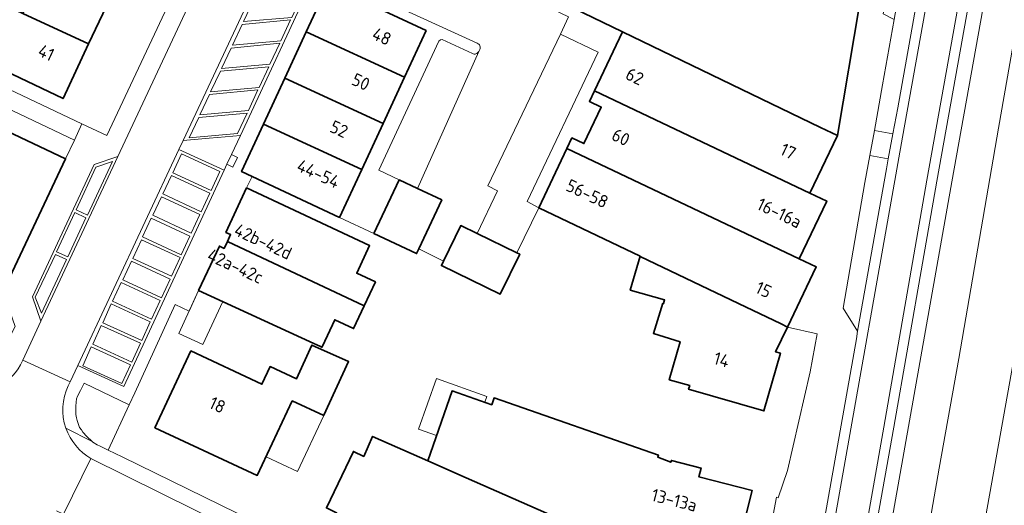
# Model space of a CAD drawing. Header units: metres. Extents: x 149984 to 156489, y 469398 to 478068.
# Tile 552 of 656: x 154230 to 154334, y 473729 to 473781. Entities that reach past the tile are written whole.
import ezdxf
from ezdxf.enums import TextEntityAlignment as Align

# ---------------------------------------------------------------- set-up
doc = ezdxf.new("R2010")
doc.units = ezdxf.units.M
doc.header["$LTSCALE"] = 0.75
for name, color, linetype, lineweight in [('B-WE-GR-BEPLANTING_CULTUUR_ROOS-GV', 252, 'Continuous', 18), ('B-WE-OG-BEBOUWING-GV', 6, 'Continuous', 35), ('B-WE-OG-BEBOUWING-T18', 1, 'Continuous', 18), ('B-WE-OG-BEBOUWING_LUIFEL-GV', 6, 'Continuous', 18), ('B-WE-OG-TERREIN_ERF-GV', 252, 'Continuous', 18), ('B-WE-OG-TERREIN_OEVER-GV', 252, 'Continuous', 18), ('B-WE-OG-WATER-GV', 252, 'Continuous', 18), ('B-WE-VH-OPENVERHARDING_BETONELEMENT-GV', 252, 'Continuous', 18), ('B-WE-VH-OPENVERHARDING_BETONSTRAATSTEEN-GV', 252, 'Continuous', 18), ('B-WE-VH-OPENVERHARDING_STRAATBAKSTEEN-GV', 252, 'Continuous', 18), ('B-WE-VH-OPENVERHARDING_TEGEL-GV', 252, 'Continuous', 18)]:
    doc.layers.add(name, color=color, linetype=linetype, lineweight=lineweight)
doc.styles.add('NLCS-ISO-M750-T18', font='NLCS-ISO.ttf', dxfattribs={"height": 1.35})

msp = doc.modelspace()

# ---------------------------------------------------------------- linework, layer by layer
at = {"layer": 'B-WE-GR-BEPLANTING_CULTUUR_ROOS-GV', "flags": 128}
msp.add_lwpolyline([(154241.507, 473739.755), (154236.719, 473742.073), (154236.33, 473741.29), (154236.01, 473740.69), (154235.92, 473740.39), (154235.86, 473740.03), (154235.82, 473739.62), (154235.83, 473738.75), (154235.89, 473738.39), (154235.97, 473738.08), (154236.24, 473737.34), (154236.43, 473737.1), (154236.58, 473736.86), (154237.02, 473736.38), (154237.555, 473735.879), (154237.64, 473735.8), (154238.1, 473735.5), (154238.43, 473735.36), (154239.285, 473734.948)], close=True, dxfattribs=at)
at = {"layer": 'B-WE-OG-BEBOUWING-GV', "flags": 128}
for points in [[(154290.72, 473786.056), (154288.699, 473781.94), (154293.901, 473779.425), (154314.946, 473769.26), (154316.756, 473768.41), (154319.133, 473782.489), (154317.33, 473783.34), (154301.98, 473790.717), (154297.943, 473782.505)], [(154239.821, 473783.748), (154232.842, 473786.997), (154230.223, 473781.371), (154237.196, 473778.125)], [(154263.139, 473784.209), (154262.632, 473784.448), (154260.306, 473779.409), (154270.747, 473774.589), (154273.038, 473779.552)], [(154237.196, 473778.125), (154230.223, 473781.371), (154228.179, 473782.338), (154225.462, 473776.593), (154227.541, 473775.609), (154234.487, 473772.323)], [(154268.484, 473769.686), (154270.747, 473774.589), (154260.306, 473779.409), (154258.043, 473774.506)], [(154314.946, 473769.26), (154293.901, 473779.425), (154290.921, 473773.14), (154313.828, 473762.279), (154316.756, 473768.41)], [(154207.791, 473754.505), (154223.041, 473747.365), (154223.506, 473747.147), (154225.458, 473746.233), (154227.633, 473750.844), (154234.747, 473765.922), (154222.322, 473771.785), (154216.961, 473760.424), (154203.13, 473766.94), (154204.857, 473770.635), (154196.37, 473774.604), (154194.644, 473770.908), (154188.069, 473773.986), (154184.134, 473765.582), (154203.545, 473756.493), (154203.683, 473756.428), (154207.707, 473754.544)], [(154255.779, 473769.603), (154266.22, 473764.783), (154268.484, 473769.686), (154258.043, 473774.506)], [(154290.921, 473773.14), (154290.388, 473772.016), (154291.653, 473771.416), (154289.81, 473767.531), (154288.545, 473768.13), (154288.007, 473766.996), (154312.684, 473755.295), (154315.613, 473761.426), (154313.828, 473762.279)], [(154263.863, 473759.677), (154266.22, 473764.783), (154255.779, 473769.603), (154253.453, 473764.564), (154254.56, 473764.044)], [(154288.007, 473766.996), (154285.032, 473760.721), (154295.77, 473755.558), (154295.798, 473755.545), (154306.246, 473750.523), (154310.753, 473748.357), (154311.439, 473748.027), (154314.497, 473754.429), (154312.684, 473755.295)], [(154267.511, 473757.965), (154272.028, 473755.845), (154272.266, 473756.352), (154274.705, 473761.548), (154272.126, 473762.758), (154270.188, 473763.668)], [(154253.984, 473762.818), (154251.774, 473758.094), (154252.273, 473757.86), (154251.931, 473757.129), (154266.477, 473750.294), (154267.665, 473752.823), (154265.674, 473753.758), (154267.049, 473756.686)], [(154278.459, 473757.972), (154276.73, 473758.812), (154274.903, 473755.049), (154274.672, 473754.571), (154280.931, 473751.532), (154282.99, 473755.772), (154282.683, 473755.921)], [(154261.752, 473745.987), (154261.984, 473745.88), (154262.031, 473745.98), (154263.346, 473748.803), (154265.337, 473747.868), (154266.477, 473750.294), (154251.931, 473757.129), (154251.589, 473756.397), (154251.089, 473756.631), (154248.879, 473751.907), (154261.133, 473746.272)], [(154310.753, 473748.357), (154306.246, 473750.523), (154295.798, 473755.545), (154295.77, 473755.558), (154294.739, 473751.967), (154298.389, 473750.92), (154298.278, 473750.532), (154298.204, 473750.554), (154297.202, 473747.358), (154300.035, 473746.473), (154298.875, 473742.429), (154301.05, 473741.805), (154300.937, 473741.411), (154308.934, 473739.116), (154310.691, 473745.241), (154310.175, 473745.397), (154311.439, 473748.027)], [(154248.056, 473745.485), (154244.244, 473737.331), (154255.115, 473732.25), (154258.825, 473740.185), (154262.176, 473738.618), (154262.198, 473738.665), (154264.817, 473744.364), (154260.915, 473746.121), (154259.282, 473742.529), (154256.477, 473743.818), (154255.607, 473741.956)], [(154289.943, 473726.445), (154289.9, 473726.262), (154289.298, 473724.293), (154303.927, 473717.648), (154305.703, 473724.144), (154306.013, 473724.066), (154307.684, 473730.657), (154302.033, 473732.089), (154302.259, 473733.042), (154299.1, 473733.844), (154299.034, 473733.654), (154297.654, 473734.211), (154297.726, 473734.418), (154280.277, 473740.502), (154280.023, 473739.772), (154275.811, 473741.24), (154273.221, 473733.81), (154277.316, 473732.006)], [(154289.9, 473726.262), (154289.943, 473726.445), (154277.316, 473732.006), (154273.221, 473733.81), (154267.354, 473736.394), (154266.418, 473734.269), (154265.316, 473734.801), (154262.456, 473728.798), (154263.539, 473728.282), (154263.109, 473727.379), (154267.947, 473725.072), (154268.377, 473725.974), (154269.496, 473725.441), (154270.325, 473727.219), (154273.898, 473725.512), (154273.029, 473723.688), (154280.933, 473719.933), (154280.338, 473717.983), (154286.557, 473716.084), (154289.634, 473726.149), (154285.764, 473727.363), (154285.938, 473727.81)]]:
    msp.add_lwpolyline(points, close=True, dxfattribs=at)
at = {"layer": 'B-WE-OG-BEBOUWING_LUIFEL-GV', "flags": 128}
for points in [[(154248.879, 473751.907), (154246.782, 473747.345), (154249.341, 473746.169), (154251.438, 473750.731)], [(154274.168, 473742.574), (154272.225, 473737.178), (154274.153, 473736.484), (154275.811, 473741.24), (154279.289, 473740.028), (154279.513, 473740.65)], [(154256.044, 473734.236), (154259.394, 473732.669), (154262.176, 473738.618), (154258.825, 473740.185)]]:
    msp.add_lwpolyline(points, close=True, dxfattribs=at)
at = {"layer": 'B-WE-OG-TERREIN_ERF-GV', "flags": 128}
for points in [[(154219.565, 473777.636), (154236.489, 473769.633), (154239.13, 473768.411), (154250.072, 473791.727), (154258.673, 473810.184), (154280.123, 473855.813), (154280.461, 473856.531), (154266.959, 473862.748), (154232.412, 473878.716), (154222.124, 473856.572)], [(154180.503, 473764.377), (154180.668, 473764.297), (154181.858, 473766.703), (154184.134, 473765.582), (154188.069, 473773.986), (154194.644, 473770.908), (154196.37, 473774.604), (154204.857, 473770.635), (154203.13, 473766.94), (154216.961, 473760.424), (154222.322, 473771.785), (154234.747, 473765.922), (154235.685, 473767.895), (154207.304, 473781.402), (154190.637, 473789.358)], [(154239.821, 473783.748), (154237.196, 473778.125), (154234.487, 473772.323), (154227.541, 473775.609)], [(154309.93, 473728.064), (154310.274, 473729.934), (154310.445, 473729.857), (154311.453, 473732.772), (154313.844, 473743.283), (154314.577, 473747.326), (154311.439, 473748.027), (154310.175, 473745.397), (154310.691, 473745.241), (154308.934, 473739.116), (154300.937, 473741.411), (154301.05, 473741.805), (154298.875, 473742.429), (154300.035, 473746.473), (154297.202, 473747.358), (154298.204, 473750.554), (154298.278, 473750.532), (154298.389, 473750.92), (154294.739, 473751.967), (154295.77, 473755.558), (154285.032, 473760.721), (154282.683, 473755.921), (154282.99, 473755.772), (154280.931, 473751.532), (154274.672, 473754.571), (154274.903, 473755.049), (154272.266, 473756.352), (154272.028, 473755.845), (154267.511, 473757.965), (154263.863, 473759.677), (154254.56, 473764.044), (154253.984, 473762.818), (154267.049, 473756.686), (154265.674, 473753.758), (154267.665, 473752.823), (154266.477, 473750.294), (154265.337, 473747.868), (154263.346, 473748.803), (154262.031, 473745.98), (154261.984, 473745.88), (154261.752, 473745.987), (154261.133, 473746.272), (154248.879, 473751.907), (154247.881, 473749.736), (154246.4, 473750.444), (154242.1, 473741.05), (154241.507, 473739.755), (154239.285, 473734.948), (154240.771, 473734.233), (154252.974, 473728.256)], [(154262.456, 473728.798), (154265.316, 473734.801), (154266.418, 473734.269), (154267.354, 473736.394), (154273.221, 473733.81), (154275.811, 473741.24), (154280.023, 473739.772), (154280.277, 473740.502), (154297.726, 473734.418), (154297.654, 473734.211), (154299.034, 473733.654), (154299.1, 473733.844), (154302.259, 473733.042), (154302.033, 473732.089), (154307.684, 473730.657), (154306.013, 473724.066)]]:
    msp.add_lwpolyline(points, dxfattribs=at)
msp.add_lwpolyline([(154244.244, 473737.331), (154248.056, 473745.485), (154255.607, 473741.956), (154256.477, 473743.818), (154259.282, 473742.529), (154260.915, 473746.121), (154264.817, 473744.364), (154262.198, 473738.665), (154262.176, 473738.618), (154258.825, 473740.185), (154255.115, 473732.25)], close=True, dxfattribs=at)
at = {"layer": 'B-WE-OG-TERREIN_OEVER-GV', "flags": 128}
for points in [[(154325.058, 473719.327), (154325.544, 473721.434), (154327.55, 473733.04), (154329.63, 473744.68), (154333.85, 473769.16), (154336.87, 473786.39), (154342.07, 473817.21), (154344.81, 473820.21), (154345.58, 473820.089), (154346.648, 473825.532), (154339.855, 473826.838), (154338.44, 473816.879), (154334.256, 473793.3), (154328.901, 473763.463), (154321.595, 473722.254), (154321.47, 473722.28), (154321.449, 473722.153), (154321.109, 473720.102), (154321.09, 473719.99)], [(154335.11, 473719.94), (154339.86, 473745.97), (154346.89, 473785.27), (154351.49, 473811.73), (154353.773, 473824.163), (154346.648, 473825.532), (154345.58, 473820.089), (154346.53, 473819.94), (154347.58, 473815.92), (154342.74, 473787.4), (154336.54, 473750.56), (154331.178, 473720.456), (154330.842, 473718.347), (154334.72, 473717.56)]]:
    msp.add_lwpolyline(points, close=True, dxfattribs=at)
at = {"layer": 'B-WE-OG-WATER-GV', "flags": 128}
msp.add_lwpolyline([(154331.178, 473720.456), (154336.54, 473750.56), (154342.74, 473787.4), (154347.58, 473815.92), (154346.53, 473819.94), (154345.58, 473820.089), (154344.81, 473820.21), (154342.07, 473817.21), (154336.87, 473786.39), (154333.85, 473769.16), (154329.63, 473744.68), (154327.55, 473733.04), (154325.544, 473721.434)], dxfattribs=at)
at = {"layer": 'B-WE-VH-OPENVERHARDING_BETONELEMENT-GV', "flags": 128}
msp.add_lwpolyline([(154252.377, 473766.369), (154251.895, 473765.329), (154252.527, 473765.025), (154253.021, 473766.073)], close=True, dxfattribs=at)
at = {"layer": 'B-WE-VH-OPENVERHARDING_BETONSTRAATSTEEN-GV', "flags": 128}
for points in [[(154311.441, 473705.879), (154312.52, 473705.713), (154316.465, 473727.621), (154323.648, 473768.217), (154328.477, 473795.125), (154331.975, 473815.12), (154332.867, 473820.576), (154331.799, 473820.754), (154331.73, 473820.324), (154330.91, 473815.297), (154327.426, 473795.272), (154323.143, 473771.345), (154322.629, 473768.565), (154322.139, 473765.912), (154321.946, 473764.865)], [(154337.169, 473819.964), (154336.173, 473820.112), (154335.14, 473813.23), (154326.243, 473763.649), (154321.676, 473737.382), (154316.073, 473705.612), (154315.999, 473705.176), (154316.979, 473705.025), (154318.304, 473712.626), (154322.734, 473737.38), (154327.299, 473763.553), (154332.697, 473793.606), (154336.647, 473815.926)], [(154278.743, 473777.55), (154278.637, 473777.323), (154272.126, 473762.758), (154274.705, 473761.548), (154272.266, 473756.352), (154274.903, 473755.049), (154276.73, 473758.812), (154278.459, 473757.972), (154280.64, 473762.517), (154279.591, 473763.044), (154287.326, 473779.185), (154288.178, 473780.993), (154266.616, 473791.345), (154265.745, 473789.557), (154265.205, 473789.823), (154264.166, 473790.336), (154262.043, 473785.754), (154263.123, 473785.258), (154263.554, 473785.06)], [(154263.554, 473785.06), (154278.486, 473778.203)], [(154277.962, 473777.114), (154274.754, 473778.609), (154274.579, 473778.564), (154274.401, 473778.411), (154268.042, 473764.703), (154270.188, 473763.668)], [(154270.188, 473763.668), (154272.126, 473762.758), (154278.637, 473777.323)], [(154321.946, 473764.865), (154318.875, 473747.607), (154318.762, 473746.786), (154315.397, 473727.825), (154315.27, 473727.109), (154315.218, 473726.816), (154312.893, 473713.825), (154312.158, 473709.614), (154311.97, 473708.562), (154311.565, 473706.289)], [(154230.194, 473744.496), (154229.965, 473744.026), (154229.713, 473743.604), (154229.409, 473743.182), (154229.14, 473742.865), (154228.703, 473742.433), (154228.172, 473742.012), (154227.867, 473741.812), (154227.551, 473741.631), (154227.217, 473741.466), (154226.873, 473741.323), (154226.468, 473741.186), (154226.017, 473741.071), (154225.553, 473740.991), (154225.073, 473740.947), (154224.583, 473740.943), (154224.2, 473740.969), (154223.796, 473741.023), (154223.348, 473741.117), (154222.893, 473741.25), (154222.446, 473741.422), (154221.758, 473741.717), (154218.865, 473735.898), (154219.981, 473735.363)], [(154235.032, 473741.779), (154235.234, 473742.211), (154230.194, 473744.496)], [(154233.774, 473728.481), (154234.513, 473728.126), (154237.444, 473734.045)]]:
    msp.add_lwpolyline(points, dxfattribs=at)
for points in [[(154323.143, 473771.345), (154327.426, 473795.272), (154330.91, 473815.297), (154331.73, 473820.324), (154329.517, 473818.687), (154322.772, 473780.735), (154321.536, 473773.776), (154320.665, 473768.928), (154322.629, 473768.565)], [(154250.896, 473768.184), (154253.318, 473768.394), (154261.293, 473785.578), (154261.544, 473786.051), (154255.512, 473785.579), (154247.23, 473767.866), (154249.986, 473768.106)], [(154258.783, 473780.952), (154259.822, 473783.168), (154254.675, 473782.666), (154253.656, 473780.497)], [(154254.675, 473782.666), (154259.822, 473783.168), (154258.783, 473780.952), (154253.656, 473780.497)], [(154257.618, 473778.465), (154258.656, 473780.681), (154253.51, 473780.179), (154252.491, 473778.01)], [(154253.51, 473780.179), (154258.656, 473780.681), (154257.618, 473778.465), (154252.491, 473778.01)], [(154285.032, 473760.721), (154283.779, 473761.367), (154291.34, 473777.255), (154287.326, 473779.185), (154279.591, 473763.044), (154280.64, 473762.517), (154278.459, 473757.972), (154282.683, 473755.921)], [(154252.345, 473777.692), (154251.326, 473775.523), (154256.453, 473775.978), (154257.491, 473778.194)], [(154256.453, 473775.978), (154251.326, 473775.523), (154252.345, 473777.692), (154257.491, 473778.194)], [(154251.188, 473775.217), (154250.153, 473773.041), (154255.311, 473773.51), (154256.332, 473775.691)], [(154255.311, 473773.51), (154250.153, 473773.041), (154251.188, 473775.217), (154256.332, 473775.691)], [(154250.041, 473772.765), (154249.006, 473770.588), (154254.164, 473771.058), (154255.185, 473773.238)], [(154254.164, 473771.058), (154249.006, 473770.588), (154250.041, 473772.765), (154255.185, 473773.238)], [(154248.893, 473770.312), (154247.859, 473768.136), (154253.017, 473768.605), (154254.037, 473770.786)], [(154253.017, 473768.605), (154247.859, 473768.136), (154248.893, 473770.312), (154254.037, 473770.786)], [(154322.629, 473768.565), (154320.665, 473768.928), (154320.188, 473766.272), (154322.139, 473765.912)], [(154251.6, 473764.694), (154246.788, 473766.921), (154236.037, 473743.929), (154240.924, 473741.692)], [(154240.307, 473766.175), (154237.768, 473765.318), (154231.229, 473751.229), (154232.127, 473748.672)], [(154246.137, 473764.436), (154247.063, 473766.437), (154251.134, 473764.552), (154250.208, 473762.551)], [(154251.134, 473764.552), (154247.063, 473766.437), (154246.137, 473764.436), (154250.208, 473762.551)], [(154318.875, 473747.607), (154321.946, 473764.865), (154322.139, 473765.912), (154320.188, 473766.272), (154319.669, 473763.38), (154317.337, 473750.029)], [(154237.062, 473759.936), (154235.874, 473760.49), (154237.978, 473765.022), (154239.722, 473765.636)], [(154237.062, 473759.936), (154239.722, 473765.636), (154237.978, 473765.022), (154235.874, 473760.49)], [(154250.074, 473762.26), (154249.15, 473760.28), (154245.079, 473762.178), (154246.003, 473764.158)], [(154246.003, 473764.158), (154245.079, 473762.178), (154249.15, 473760.28), (154250.074, 473762.26)], [(154249.016, 473759.989), (154244.946, 473761.888), (154244.022, 473759.907), (154248.092, 473758.009)], [(154244.946, 473761.888), (154249.016, 473759.989), (154248.092, 473758.009), (154244.022, 473759.907)], [(154234.972, 473755.485), (154233.784, 473756.039), (154235.735, 473760.203), (154236.916, 473759.652)], [(154236.916, 473759.652), (154235.735, 473760.203), (154233.784, 473756.039), (154234.972, 473755.485)], [(154243.856, 473759.59), (154247.962, 473757.687), (154247.042, 473755.701), (154242.935, 473757.605)], [(154247.962, 473757.687), (154243.856, 473759.59), (154242.935, 473757.605), (154247.042, 473755.701)], [(154242.801, 473757.314), (154246.908, 473755.41), (154245.989, 473753.424), (154241.882, 473755.328)], [(154246.908, 473755.41), (154242.801, 473757.314), (154241.882, 473755.328), (154245.989, 473753.424)], [(154234.836, 473755.198), (154232.175, 473749.489), (154231.529, 473751.208), (154233.663, 473755.739)], [(154234.836, 473755.198), (154233.663, 473755.739), (154231.529, 473751.208), (154232.175, 473749.489)], [(154241.736, 473755.038), (154240.816, 473753.046), (154244.936, 473751.143), (154245.857, 473753.135)], [(154245.857, 473753.135), (154244.936, 473751.143), (154240.816, 473753.046), (154241.736, 473755.038)], [(154240.66, 473752.77), (154239.74, 473750.778), (154243.88, 473748.867), (154244.799, 473750.859)], [(154244.799, 473750.859), (154243.88, 473748.867), (154239.74, 473750.778), (154240.66, 473752.77)], [(154239.601, 473750.484), (154243.748, 473748.581), (154242.834, 473746.589), (154238.687, 473748.492)], [(154243.748, 473748.581), (154239.601, 473750.484), (154238.687, 473748.492), (154242.834, 473746.589)], [(154242.692, 473746.3), (154238.545, 473748.196), (154237.63, 473746.195), (154241.777, 473744.3)], [(154238.545, 473748.196), (154242.692, 473746.3), (154241.777, 473744.3), (154237.63, 473746.195)], [(154241.63, 473744.015), (154240.714, 473742.02), (154236.563, 473743.923), (154237.478, 473745.918)], [(154237.478, 473745.918), (154236.563, 473743.923), (154240.714, 473742.02), (154241.63, 473744.015)]]:
    msp.add_lwpolyline(points, close=True, dxfattribs=at)
at = {"layer": 'B-WE-VH-OPENVERHARDING_BETONSTRAATSTEEN-GV'}
for points in [[(154278.637, 473777.323, -0.4341907), (154277.962, 473777.114)], [(154278.486, 473778.203, -0.4241864), (154278.743, 473777.55)], [(154234.777, 473737.278, -0.1979626), (154235.032, 473741.779)], [(154237.444, 473734.045, -0.1789943), (154234.777, 473737.278)]]:
    msp.add_lwpolyline(points, format="xyb", dxfattribs=at)
at = {"layer": 'B-WE-VH-OPENVERHARDING_STRAATBAKSTEEN-GV', "flags": 128}
for points in [[(154283.967, 473859.596), (154281.809, 473855.008), (154271.601, 473833.099), (154267.883, 473825.123), (154263.565, 473815.866), (154240.307, 473766.175), (154232.127, 473748.672), (154230.194, 473744.496), (154235.234, 473742.211), (154236.037, 473743.929), (154246.788, 473766.921), (154247.23, 473767.866), (154255.512, 473785.579), (154256.09, 473786.815), (154259.495, 473794.098), (154260.136, 473795.468), (154266.316, 473808.688), (154266.456, 473808.985), (154268.571, 473813.512), (154273.043, 473823.083), (154275.782, 473828.945), (154288.497, 473856.157), (154291.339, 473862.331), (154286.309, 473864.614)], [(154336.173, 473820.112), (154332.867, 473820.576), (154331.975, 473815.12), (154328.477, 473795.125), (154323.648, 473768.217), (154316.465, 473727.621), (154312.52, 473705.713), (154315.999, 473705.176), (154316.073, 473705.612), (154321.676, 473737.382), (154326.243, 473763.649), (154335.14, 473813.23)], [(154288.768, 473708.82), (154284.775, 473710.692), (154283.497, 473711.314), (154264.057, 473720.913), (154255.742, 473724.994), (154252.231, 473726.725), (154237.444, 473734.045), (154234.513, 473728.126), (154251.869, 473719.591), (154255.902, 473717.613), (154263.477, 473713.899), (154268.389, 473711.511), (154277.019, 473707.319), (154281.195, 473705.303), (154285.92, 473703.049), (154290.433, 473700.93), (154294.589, 473699.061), (154299.653, 473696.975), (154301.148, 473696.433), (154303.521, 473702.457), (154295.504, 473705.755)]]:
    msp.add_lwpolyline(points, close=True, dxfattribs=at)
for points in [[(154321.595, 473722.254), (154328.901, 473763.463), (154334.256, 473793.3), (154338.44, 473816.879), (154339.855, 473826.838), (154338.251, 473827.052), (154337.626, 473822.877), (154337.169, 473819.964)], [(154336.647, 473815.926), (154332.697, 473793.606), (154327.299, 473763.553), (154322.734, 473737.38), (154318.304, 473712.626), (154316.979, 473705.025), (154316.955, 473704.884), (154318.554, 473704.644), (154321.09, 473719.99), (154321.109, 473720.102), (154321.449, 473722.153), (154321.47, 473722.28), (154321.595, 473722.254)]]:
    msp.add_lwpolyline(points, dxfattribs=at)
at = {"layer": 'B-WE-VH-OPENVERHARDING_TEGEL-GV', "flags": 128}
for points in [[(154229.713, 473743.604), (154229.965, 473744.026), (154230.194, 473744.496), (154232.127, 473748.672), (154231.229, 473751.229), (154237.768, 473765.318), (154240.307, 473766.175), (154263.565, 473815.866), (154267.883, 473825.123), (154267.462, 473825.313), (154271.167, 473833.28), (154271.601, 473833.099), (154281.809, 473855.008), (154281.125, 473855.342), (154280.123, 473855.813), (154258.673, 473810.184), (154250.072, 473791.727), (154239.13, 473768.411), (154236.489, 473769.633)], [(154331.669, 473851.85), (154331.656, 473851.824), (154330.794, 473850.076), (154330.612, 473850.126), (154330.727, 473850.072), (154330.5, 473848.106), (154329.174, 473838.928), (154328.99, 473837.659), (154328.45, 473834.408), (154326.06, 473818.169), (154319.765, 473782.191), (154319.133, 473782.489), (154316.756, 473768.41), (154313.828, 473762.279), (154315.613, 473761.426), (154312.684, 473755.295), (154314.497, 473754.429), (154311.439, 473748.027), (154314.577, 473747.326)], [(154311.565, 473706.289), (154311.97, 473708.562), (154310.271, 473710.909), (154312.952, 473726.193), (154315.397, 473727.825), (154318.762, 473746.786), (154318.875, 473747.607), (154317.337, 473750.029), (154319.669, 473763.38), (154320.188, 473766.272), (154320.665, 473768.928), (154321.536, 473773.776), (154322.772, 473780.735), (154321.6, 473781.313), (154324.918, 473800.236), (154327.922, 473817.734), (154330.927, 473837.381), (154332.864, 473850.204)], [(154261.293, 473785.578), (154253.318, 473768.394), (154252.377, 473766.369), (154253.021, 473766.073), (154252.527, 473765.025), (154251.895, 473765.329), (154251.6, 473764.694), (154240.924, 473741.692), (154236.037, 473743.929), (154235.234, 473742.211), (154235.032, 473741.779)], [(154260.306, 473779.409), (154262.632, 473784.448), (154263.139, 473784.209), (154263.554, 473785.06), (154263.123, 473785.258), (154262.78, 473784.584), (154261.713, 473785.085), (154262.043, 473785.754), (154261.936, 473785.803)], [(154278.486, 473778.203), (154263.554, 473785.06), (154263.139, 473784.209), (154273.038, 473779.552), (154270.747, 473774.589)], [(154234.777, 473737.278), (154237.555, 473735.879), (154237.02, 473736.38), (154236.58, 473736.86), (154236.43, 473737.1), (154236.24, 473737.34), (154235.97, 473738.08), (154235.89, 473738.39), (154235.83, 473738.75), (154235.82, 473739.62), (154235.86, 473740.03), (154235.92, 473740.39), (154236.01, 473740.69), (154236.33, 473741.29), (154236.719, 473742.073), (154241.507, 473739.755), (154242.1, 473741.05), (154246.4, 473750.444), (154247.881, 473749.736), (154248.879, 473751.907), (154251.089, 473756.631), (154251.589, 473756.397), (154251.931, 473757.129), (154252.273, 473757.86), (154251.774, 473758.094), (154253.984, 473762.818), (154254.56, 473764.044), (154253.453, 473764.564), (154255.779, 473769.603), (154258.043, 473774.506), (154260.306, 473779.409)], [(154270.747, 473774.589), (154268.484, 473769.686), (154266.22, 473764.783), (154263.863, 473759.677), (154267.511, 473757.965), (154270.188, 473763.668), (154268.042, 473764.703), (154274.401, 473778.411), (154274.579, 473778.564), (154274.754, 473778.609), (154277.962, 473777.114)], [(154278.637, 473777.323), (154278.743, 473777.55)], [(154236.489, 473769.633), (154235.685, 473767.895), (154234.747, 473765.922), (154227.633, 473750.844), (154228.576, 473750.424), (154229.375, 473748.091), (154228.215, 473745.792)], [(154314.577, 473747.326), (154313.844, 473743.283), (154311.453, 473732.772), (154310.445, 473729.857), (154310.274, 473729.934), (154309.93, 473728.064), (154309.936, 473728.039), (154309.78, 473727.412), (154309.251, 473724.188), (154309.223, 473723.523), (154307.971, 473715.706), (154306.633, 473708.832), (154306.352, 473707.216), (154306.25, 473707.237), (154306.011, 473706.074), (154306.149, 473706.046), (154305.444, 473701.988)], [(154239.285, 473734.948), (154238.43, 473735.36), (154238.1, 473735.5), (154237.64, 473735.8), (154237.555, 473735.879), (154234.777, 473737.278)], [(154237.444, 473734.045), (154252.231, 473726.725), (154252.974, 473728.256), (154240.771, 473734.233), (154239.285, 473734.948)]]:
    msp.add_lwpolyline(points, dxfattribs=at)
for points in [[(154285.032, 473760.721), (154288.007, 473766.996), (154288.545, 473768.13), (154289.81, 473767.531), (154291.653, 473771.416), (154290.388, 473772.016), (154290.921, 473773.14), (154293.901, 473779.425), (154288.699, 473781.94), (154267.117, 473792.375), (154266.616, 473791.345), (154288.178, 473780.993), (154287.326, 473779.185), (154291.34, 473777.255), (154283.779, 473761.367)], [(154235.685, 473767.895), (154236.489, 473769.633), (154219.565, 473777.636), (154217.304, 473778.721), (154211.777, 473781.372), (154206.296, 473783.988), (154197.651, 473788.115), (154191.44, 473791.08), (154190.637, 473789.358), (154207.304, 473781.402)], [(154253.318, 473768.394), (154250.896, 473768.184), (154249.986, 473768.106), (154247.23, 473767.866), (154246.788, 473766.921), (154251.6, 473764.694), (154251.895, 473765.329), (154252.377, 473766.369)]]:
    msp.add_lwpolyline(points, close=True, dxfattribs=at)
at = {"layer": 'B-WE-VH-OPENVERHARDING_TEGEL-GV'}
for points in [[(154277.962, 473777.114, 0.4341907), (154278.637, 473777.323)], [(154278.743, 473777.55, 0.4241864), (154278.486, 473778.203)], [(154235.032, 473741.779, 0.1979626), (154234.777, 473737.278)], [(154234.777, 473737.278, 0.1789943), (154237.444, 473734.045)]]:
    msp.add_lwpolyline(points, format="xyb", dxfattribs=at)

# ---------------------------------------------------------------- texts
at = {"layer": 'B-WE-OG-BEBOUWING-T18', "style": 'NLCS-ISO-M750-T18'}
for s, rotation, p in [('48', 335.2, (154268.343, 473778.926)), ('41', 335.1, (154232.698, 473777.21)), ('50', 335.2, (154266.114, 473774.097)), ('62', 334.5, (154295.211, 473774.672)), ('52', 335.2, (154263.797, 473769.078)), ('60', 334.5, (154293.736, 473768.212)), ('17', 334.5, (154311.512, 473766.711)), ('44-54', 335.2, (154261.605, 473764.33)), ('56-58', 334.6, (154290.167, 473762.215)), ('16-16a', 334.5, (154310.575, 473760.159)), ('42b-42d', 335, (154255.739, 473757.13)), ('42a-42c', 335.3, (154252.789, 473754.512)), ('15', 334.5, (154308.904, 473752.001)), ('14', 344, (154304.449, 473744.565)), ('18', 335, (154250.883, 473739.749)), ('13-13a', 345.8, (154299.416, 473729.637))]:
    msp.add_text(s, height=1.35, rotation=rotation, dxfattribs=at).set_placement(p, align=Align.MIDDLE)

doc.saveas('drawing.dxf')
